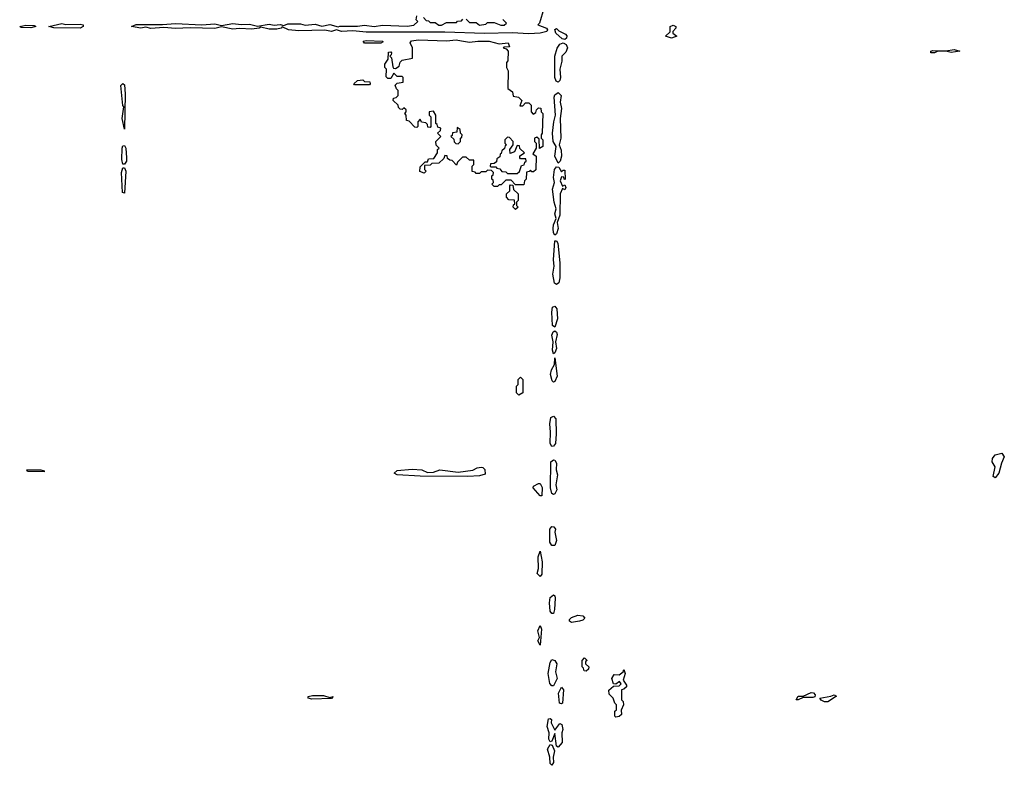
# Model space of a CAD drawing. Extents: x 1980017 to 2252640, y 74400 to 266395.
# Tile 307 of 388: x 2186237 to 2192230, y 171856 to 176396. Entities that reach past the tile are written whole.
import ezdxf

# ---------------------------------------------------------------- set-up
doc = ezdxf.new("R2010")
doc.units = 0

msp = doc.modelspace()

# ---------------------------------------------------------------- linework, layer by layer
at = {"layer": '0CON20XD'}
for points in [[(2189427.5, 176465), (2189400, 176375), (2189390, 176365), (2189444.1, 176344.1), (2189450, 176335), (2189445, 176324.4), (2189405, 176314.4), (2189335, 176310.9), (2189235, 176316.7), (2189065, 176312.2), (2188825, 176320.9), (2188345, 176319.6), (2188265, 176328), (2188195, 176323.6), (2188165, 176334.2), (2188135, 176324.6), (2188095, 176332.9), (2187935, 176328.5), (2187872.5, 176335), (2187835, 176352.5), (2187827.5, 176345), (2187801.2, 176338.8), (2187755, 176339.4), (2187705, 176350), (2187695, 176344), (2187650.4, 176339.5), (2187575, 176343.3), (2187535, 176337.8), (2187465, 176353.8), (2187425, 176343.1), (2187275, 176347.5), (2187185, 176343.2), (2187115, 176349.2), (2187035, 176343.1), (2187005, 176350), (2186975, 176344.6), (2186917.5, 176355), (2186945, 176368), (2187105, 176366.2), (2187185, 176372.5), (2187345, 176365.8), (2187425, 176370.8), (2187465, 176360), (2187535, 176372.5), (2187585, 176366.7), (2187635, 176370), (2187685, 176357.5), (2187755, 176370), (2187785, 176362.5), (2187823, 176367), (2187845, 176360), (2187869.3, 176370.7), (2187945, 176371.2), (2187975, 176363.3), (2188035, 176370), (2188075, 176357.5), (2188125, 176366.7), (2188175, 176352.5), (2188185, 176357.5), (2188293.6, 176356.4), (2188335, 176362), (2188394.1, 176354.1), (2188445, 176362.5), (2188595, 176356.7), (2188636.4, 176363.6), (2188660, 176385), (2188650, 176395), (2188655, 176420)], [(2188695, 176410), (2188711.7, 176391.7), (2188725, 176390), (2188735, 176380), (2188765, 176380), (2188787, 176363), (2188805, 176362.5), (2188835, 176380), (2188895, 176380), (2188901.7, 176388.3), (2188925, 176390), (2188935, 176400)], [(2188955, 176400), (2188975, 176380), (2189015, 176380), (2189035, 176363.3), (2189075, 176370), (2189085, 176380), (2189125, 176380), (2189165, 176363.3), (2189186.4, 176363.6), (2189200, 176375), (2189178.3, 176398.3)], [(2186305, 176346), (2186245, 176348.8), (2186236.7, 176355), (2186275, 176363.8), (2186325, 176361.2), (2186335, 176354), (2186305, 176346)], [(2186605, 176343.8), (2186445, 176345.8), (2186413.3, 176355), (2186492.7, 176372.7), (2186517.3, 176367.3), (2186605, 176370), (2186622.5, 176365), (2186624, 176355), (2186605, 176343.8)], [(2189555, 176275.7), (2189539.6, 176279.6), (2189500.8, 176315), (2189495, 176336.7), (2189505, 176342.5), (2189518.5, 176328.5), (2189558.3, 176308.3), (2189567.5, 176297.5), (2189565, 176284), (2189555, 176275.7)], [(2190205, 176284.5), (2190166.7, 176295), (2190197, 176323), (2190196.2, 176355), (2190215, 176362.5), (2190230, 176355), (2190231.2, 176345), (2190212.5, 176325), (2190212.5, 176315), (2190237.5, 176295), (2190205, 176284.5)], [(2188435, 176252.5), (2188335, 176253.3), (2188327.5, 176265), (2188345, 176270), (2188445.8, 176265.8), (2188448.3, 176261.7), (2188435, 176252.5)], [(2189145, 175380), (2189125, 175380), (2189110, 175395), (2189120, 175405), (2189118.3, 175418.3), (2189110, 175425), (2189110, 175445), (2189118.3, 175451.7), (2189120, 175465), (2189108.3, 175478.3), (2189085, 175480), (2189075, 175470), (2189045, 175470), (2189035, 175460), (2189015, 175460), (2189008.3, 175468.3), (2188991.7, 175471.7), (2188990, 175505), (2189000, 175515), (2189000, 175540), (2188975, 175540), (2188955, 175560), (2188931.7, 175558.3), (2188901.7, 175528.3), (2188895, 175510), (2188868.3, 175538.3), (2188855, 175540), (2188841.7, 175551.7), (2188838.3, 175568.3), (2188825, 175570), (2188818.3, 175551.7), (2188788.3, 175521.7), (2188745, 175520), (2188735, 175510), (2188701.7, 175508.3), (2188700, 175485), (2188710, 175475), (2188698.3, 175461.7), (2188671.7, 175471.7), (2188675, 175500), (2188705, 175530), (2188718.3, 175531.7), (2188725, 175550), (2188758.3, 175551.7), (2188780, 175585), (2188780, 175605), (2188790, 175615), (2188771.7, 175631.7), (2188770, 175655), (2188800, 175685), (2188780, 175705), (2188798.3, 175721.7), (2188800, 175735), (2188781.7, 175741.7), (2188778.3, 175758.3), (2188770, 175765), (2188770, 175815), (2188755, 175840), (2188730, 175835), (2188730, 175815), (2188740, 175805), (2188740, 175745), (2188735, 175740), (2188721.7, 175741.7), (2188718.3, 175758.3), (2188708.3, 175768.3), (2188681.7, 175771.7), (2188675, 175790), (2188660, 175775), (2188660, 175745), (2188655, 175740), (2188641.7, 175741.7), (2188608.3, 175778.3), (2188591.7, 175781.7), (2188590, 175815), (2188580, 175825), (2188590, 175835), (2188588.3, 175848.3), (2188575, 175860), (2188565, 175850), (2188551.7, 175851.7), (2188541.7, 175861.7), (2188540, 175875), (2188510, 175905), (2188511.7, 175918.3), (2188528.3, 175921.7), (2188540, 175935), (2188540, 175965), (2188530, 175975), (2188523, 175997), (2188535, 176010), (2188570, 176015), (2188570, 176045), (2188565, 176050), (2188535, 176050), (2188515, 176070), (2188495, 176037.5), (2188478.3, 176038.3), (2188468.3, 176048.3), (2188470, 176095), (2188460, 176105), (2188460, 176125), (2188480, 176155), (2188481.7, 176198.3), (2188495, 176200), (2188500, 176195), (2188498.3, 176181.7), (2188490, 176175), (2188500, 176165), (2188508.3, 176108.3), (2188511.7, 176101.7), (2188525, 176100), (2188546.4, 176113.6), (2188553, 176137), (2188565, 176150), (2188628.3, 176161.7), (2188627.5, 176225), (2188613.3, 176255), (2188622.1, 176267.9), (2188665, 176274.2), (2188835, 176267.5), (2188893.9, 176273.9), (2188925, 176268), (2188975, 176258.8), (2189025.9, 176265.9), (2189095, 176266), (2189155, 176250), (2189210, 176255), (2189218.3, 176231.7), (2189185, 176230), (2189180, 176225), (2189198.3, 176218.3), (2189210, 176205), (2189207.5, 176145), (2189200, 176135), (2189200, 176105), (2189210, 176085), (2189208.3, 175978.3), (2189236.7, 175956.7), (2189240, 175930), (2189273.9, 175923.9), (2189292.5, 175905), (2189281.7, 175871.7), (2189298.3, 175871.7), (2189315, 175890), (2189335, 175890), (2189350, 175875), (2189350, 175835), (2189361.7, 175821.7), (2189378.3, 175831.7), (2189381.7, 175848.3), (2189395, 175860), (2189408.3, 175858.3), (2189410, 175835), (2189420, 175825), (2189417.5, 175705), (2189410, 175695), (2189410, 175675), (2189420, 175665), (2189420, 175625), (2189401.7, 175611.7), (2189398.3, 175668.3), (2189385, 175680), (2189370, 175675), (2189370, 175655), (2189380, 175645), (2189380, 175615), (2189360, 175580), (2189380, 175565), (2189378.3, 175481.7), (2189365, 175470), (2189355, 175470), (2189345, 175480), (2189338.3, 175471.7), (2189321.7, 175468.3), (2189320, 175425), (2189310, 175415), (2189305, 175390), (2189255, 175390), (2189228.3, 175418.3), (2189195, 175420), (2189168.3, 175391.7), (2189155, 175390), (2189145, 175380)], [(2189515, 176015.8), (2189502.2, 176022.2), (2189494.6, 176045), (2189493.8, 176175), (2189507.4, 176222.6), (2189525, 176247.1), (2189545, 176254.4), (2189562.5, 176245), (2189572, 176225), (2189560.4, 176199.5), (2189536.2, 176175), (2189536.1, 176143.9), (2189524.3, 176095), (2189528.6, 176045), (2189524.5, 176025.6), (2189515, 176015.8)], [(2191805, 176193.8), (2191783.3, 176195), (2191782.5, 176205), (2191795, 176209.2), (2191875, 176206.7), (2191925, 176213.8), (2191960, 176205), (2191906.7, 176196.7), (2191873.9, 176203.9), (2191825, 176203.8), (2191805, 176193.8)], [(2188365, 176000), (2188275, 176000), (2188270, 176005), (2188293, 176027), (2188325, 176030), (2188335, 176020), (2188368.3, 176018.3), (2188370, 176005), (2188365, 176000)], [(2186875, 175730), (2186860, 175795), (2186870, 175865), (2186863.9, 175873.9), (2186853.3, 175995), (2186865, 176008.8), (2186875, 176000), (2186878.8, 175945), (2186875, 175730)], [(2189515, 175522.5), (2189493.5, 175565), (2189502, 175625), (2189484.5, 175655), (2189480.4, 175705), (2189487.1, 175775), (2189498.8, 175815), (2189489.6, 175925), (2189495, 175938.6), (2189515, 175953.8), (2189532, 175935), (2189527.5, 175895), (2189534.4, 175855), (2189527.5, 175795), (2189530.6, 175675), (2189520, 175635), (2189532.7, 175602.7), (2189533.9, 175566.1), (2189527.5, 175535), (2189515, 175522.5)], [(2188905, 175640), (2188920, 175655), (2188920, 175675), (2188928.3, 175681.7), (2188930, 175695), (2188920, 175705), (2188918.3, 175728.3), (2188900, 175740), (2188898.3, 175711.7), (2188871.7, 175708.3), (2188868.3, 175691.7), (2188860, 175685), (2188878.3, 175668.3), (2188881.7, 175651.7), (2188891.7, 175641.7), (2188905, 175640)], [(2189265, 175460), (2189278.3, 175471.7), (2189291.7, 175508.3), (2189308.3, 175511.7), (2189311.7, 175528.3), (2189320, 175535), (2189318.3, 175548.3), (2189285, 175550), (2189280, 175555), (2189281.7, 175568.3), (2189310, 175585), (2189281.7, 175611.7), (2189278.3, 175628.3), (2189265, 175630), (2189248.3, 175591.7), (2189221.7, 175581.7), (2189220, 175605), (2189240, 175635), (2189240, 175655), (2189218.3, 175678.3), (2189205, 175680), (2189190, 175665), (2189190, 175645), (2189200, 175635), (2189191.7, 175628.3), (2189188.3, 175611.7), (2189171.7, 175598.3), (2189168.3, 175581.7), (2189161.7, 175578.3), (2189158.3, 175561.7), (2189141.7, 175548.3), (2189138.3, 175531.7), (2189125, 175520), (2189101.7, 175518.3), (2189100, 175505), (2189105, 175500), (2189135, 175500), (2189141.7, 175491.7), (2189158.3, 175488.3), (2189171.7, 175471.7), (2189195, 175470), (2189205, 175460), (2189265, 175460)], [(2186875, 175516.7), (2186865, 175517.5), (2186857.5, 175545), (2186860, 175615), (2186865, 175627.5), (2186875, 175630), (2186883.6, 175613.6), (2186886, 175555), (2186886, 175535), (2186875, 175516.7)], [(2186875, 175340), (2186863.3, 175345), (2186856.2, 175465), (2186865, 175493.3), (2186875, 175493.3), (2186882, 175475), (2186875, 175340)], [(2189495, 175083.3), (2189485, 175097.5), (2189482.9, 175125), (2189485, 175147.5), (2189501.2, 175185), (2189494.4, 175215), (2189501.9, 175245), (2189489.4, 175285), (2189480, 175365), (2189491.9, 175405), (2189485.5, 175435), (2189491.9, 175485), (2189505, 175501.2), (2189518, 175498), (2189535, 175470), (2189545, 175480), (2189555, 175480), (2189557, 175423), (2189550, 175425), (2189548.3, 175438.3), (2189535, 175440), (2189527.5, 175415), (2189541.7, 175381.7), (2189555, 175390), (2189560, 175375), (2189555, 175360), (2189541.7, 175368.3), (2189527.5, 175335), (2189523.9, 175206.1), (2189508.3, 175161.7), (2189514.2, 175125), (2189505, 175092.5), (2189495, 175083.3)], [(2189255, 175240), (2189240, 175255), (2189241.7, 175268.3), (2189250, 175275), (2189248.3, 175298.3), (2189215, 175300), (2189200, 175315), (2189200, 175335), (2189220, 175355), (2189220, 175385), (2189225, 175390), (2189238.3, 175388.3), (2189241.7, 175361.7), (2189270, 175335), (2189270, 175295), (2189260, 175285), (2189260, 175265), (2189270, 175255), (2189255, 175240)], [(2189505, 174783.8), (2189492.7, 174792.7), (2189482.6, 174847.4), (2189490.5, 174895), (2189485.5, 174935), (2189495, 175050), (2189505, 175050), (2189512, 175035), (2189524, 174915), (2189524.2, 174825), (2189518, 174795), (2189505, 174783.8)], [(2189495, 174523.3), (2189480, 174535), (2189476.5, 174615), (2189480, 174645), (2189495, 174652.9), (2189506.6, 174636.6), (2189510.8, 174575), (2189495, 174523.3)], [(2189485, 174362.5), (2189480, 174385), (2189484.4, 174435), (2189475.5, 174475), (2189482.9, 174495), (2189495, 174500.8), (2189504.4, 174494.4), (2189509.1, 174479.1), (2189498.8, 174435), (2189503.8, 174395), (2189495, 174367.5), (2189485, 174362.5)], [(2189485, 174190), (2189478.1, 174198.1), (2189468.5, 174235), (2189473.5, 174265), (2189492.9, 174297.1), (2189495, 174337.5), (2189508.5, 174225), (2189495, 174193.3), (2189485, 174190)], [(2189275, 174110), (2189260, 174125), (2189260, 174165), (2189270, 174175), (2189270, 174205), (2189285, 174220), (2189300, 174205), (2189300, 174125), (2189275, 174110)], [(2189475, 173798), (2189465.7, 173815), (2189468.6, 173885), (2189463.3, 173935), (2189469.2, 173975), (2189485, 173982.5), (2189500.8, 173965), (2189502, 173875), (2189497.5, 173815), (2189485, 173799.2), (2189475, 173798)], [(2192175, 173606.7), (2192162.9, 173615), (2192174.1, 173674.1), (2192156.7, 173705), (2192157.5, 173725), (2192173.8, 173746.2), (2192215, 173756.7), (2192230, 173735), (2192212, 173695), (2192195.8, 173635), (2192175, 173606.7)], [(2189485, 173506), (2189475, 173512), (2189468.1, 173545), (2189469.4, 173705), (2189485, 173716.9), (2189495, 173714), (2189504.3, 173695), (2189503.1, 173655), (2189510, 173625), (2189500.8, 173565), (2189505.7, 173534.3), (2189495, 173508.8), (2189485, 173506)], [(2186385, 173644.2), (2186284.4, 173644.4), (2186280, 173655), (2186365.6, 173655.6), (2186385, 173650), (2186385, 173644.2)], [(2188965, 173614.3), (2188675, 173616.5), (2188535, 173625.8), (2188516.2, 173635), (2188535, 173651.4), (2188625, 173659.2), (2188685, 173656), (2188719.7, 173639.7), (2188755, 173640.6), (2188795, 173656.2), (2188905, 173641.4), (2188995, 173653.8), (2189022, 173668), (2189045, 173671.2), (2189055, 173670), (2189067, 173657), (2189070, 173630), (2189035, 173618), (2188965, 173614.3)], [(2189405, 173496.7), (2189361.2, 173545), (2189364.2, 173555.8), (2189395, 173572.5), (2189405, 173571.2), (2189417.6, 173547.6), (2189415, 173497.5), (2189405, 173496.7)], [(2189495, 173194), (2189475, 173195.7), (2189463.8, 173215), (2189462.7, 173295), (2189475, 173310), (2189487.5, 173307.5), (2189498.8, 173295), (2189494.3, 173275), (2189504.4, 173225.6), (2189495, 173194)], [(2189405, 173006.2), (2189386.2, 173025), (2189393.8, 173055), (2189392, 173125), (2189405, 173160), (2189417.5, 173095), (2189415, 173020), (2189405, 173006.2)], [(2189475, 172780), (2189466, 172795), (2189461.5, 172845), (2189465, 172878), (2189485, 172893.8), (2189495, 172887.5), (2189496.2, 172875), (2189492, 172805), (2189485, 172781.2), (2189475, 172780)], [(2189595, 172726.7), (2189583.9, 172733.9), (2189583.3, 172745), (2189595, 172756.7), (2189635, 172770), (2189665, 172766.7), (2189677, 172753), (2189665, 172740), (2189645, 172733.3), (2189595, 172726.7)], [(2189405, 172587.5), (2189390, 172615), (2189400, 172635), (2189391.2, 172675), (2189405, 172706.7), (2189413.8, 172685), (2189405, 172587.5)], [(2189485, 172340), (2189475, 172340.8), (2189463.8, 172353.8), (2189454.3, 172415), (2189465, 172482.5), (2189475, 172501.2), (2189493.9, 172493.9), (2189506.7, 172475), (2189497.5, 172425), (2189507.5, 172385), (2189485, 172340)], [(2189685, 172430), (2189671.7, 172431.7), (2189668.3, 172448.3), (2189660, 172455), (2189660, 172495), (2189675, 172510), (2189690, 172495), (2189681.7, 172488.3), (2189680, 172475), (2189700, 172455), (2189698.3, 172441.7), (2189685, 172430)], [(2189865, 172150), (2189860, 172155), (2189860, 172185), (2189870, 172195), (2189870, 172225), (2189860, 172235), (2189850, 172265), (2189825, 172290), (2189823, 172313), (2189851.7, 172338.3), (2189885, 172340), (2189898.3, 172351.7), (2189887.5, 172367.5), (2189865, 172350), (2189851.7, 172351.7), (2189840, 172385), (2189855, 172410), (2189885, 172407.5), (2189910, 172425), (2189915, 172440), (2189922.5, 172415), (2189910, 172375), (2189930, 172345), (2189930, 172335), (2189915, 172320), (2189900, 172315), (2189900, 172255), (2189910, 172245), (2189912.5, 172225), (2189898.3, 172191.7), (2189900, 172165), (2189885, 172152.5), (2189865, 172150)], [(2189535, 172230), (2189523.3, 172235), (2189516.2, 172295), (2189535, 172332.5), (2189546.7, 172315), (2189540, 172235), (2189535, 172230)], [(2188015, 172258.6), (2187992.5, 172265), (2187992.5, 172275), (2188018.3, 172281.7), (2188085, 172280.8), (2188125, 172270), (2188145.7, 172275.7), (2188135, 172264), (2188015, 172258.6)], [(2190975, 172254.3), (2190963.3, 172255), (2190975, 172278), (2191005, 172276.7), (2191055, 172299.2), (2191067.8, 172297.8), (2191078, 172285), (2191076, 172274), (2191065, 172269.2), (2191005, 172270), (2190975, 172254.3)], [(2191155, 172242.5), (2191135, 172242.5), (2191115, 172252.5), (2191107.5, 172265), (2191175, 172276.7), (2191195, 172286), (2191208.3, 172278.3), (2191155, 172242.5)], [(2189515, 171967.5), (2189503.6, 171973.6), (2189495, 172050), (2189475, 172003.3), (2189465, 172000), (2189457.5, 172015), (2189460.5, 172055), (2189448.1, 172091.9), (2189455, 172138.8), (2189465, 172141.2), (2189473.3, 172135), (2189471.2, 172115), (2189495, 172070), (2189525, 172110), (2189537.5, 172105), (2189543.3, 172075), (2189537.5, 172055), (2189538.8, 171995), (2189515, 171967.5)], [(2189475, 171856.2), (2189465, 171867.5), (2189464.6, 171905), (2189449.1, 171955), (2189465, 171982), (2189478.3, 171978.3), (2189491.2, 171945), (2189484, 171905), (2189485.8, 171874.2), (2189475, 171856.2)]]:
    msp.add_lwpolyline(points, dxfattribs=at)

doc.saveas('drawing.dxf')
